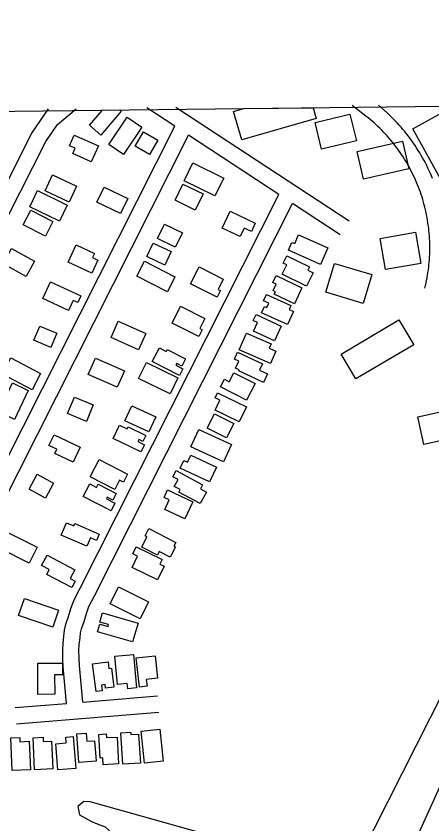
# Model space of a CAD drawing. Extents: x 3683402 to 3721514, y 487807 to 513565.
# Drawn here: x 3704084 to 3704851, y 510283 to 511772 of the extents above; entities that cross this region are included whole.
import ezdxf

# ---------------------------------------------------------------- set-up
doc = ezdxf.new("R2010")
doc.units = 0
for name, color, linetype in [('V-BLDG-OTLN', 7, 'Continuous'), ('V-GRID-FRAM', 7, 'Continuous'), ('V-LEVE-TOET', 7, 'Continuous'), ('V-ROAD-CNTR', 7, 'Continuous')]:
    doc.layers.add(name, color=color, linetype=linetype)

msp = doc.modelspace()

# ---------------------------------------------------------------- linework, layer by layer
at = {"layer": 'V-BLDG-OTLN'}
for p, q in [((3704219.4, 511570.9), (3704243.3, 511598.9)), ((3704243.3, 511598.9), (3704275.2, 511599.3)), ((3704275.2, 511599.3), (3704277.8, 511597)), ((3704485.2, 511596.6), (3704504, 511601.9)), ((3704504, 511601.9), (3704632.2, 511603.4)), ((3704632.2, 511603.4), (3704637.9, 511583.4)), ((3704277.8, 511597), (3704240.4, 511553)), ((3704500.3, 511544), (3704485.2, 511596.6)), ((3704637.9, 511583.4), (3704500.3, 511544)), ((3704240.4, 511553), (3704219.4, 511570.9))]:
    msp.add_line(p, q, dxfattribs=at)
for points in [[(3704255, 511535.3), (3704288.9, 511585.8), (3704316.2, 511567.4), (3704282.3, 511516.9)], [(3704647.9, 511526.8), (3704635.9, 511576.1), (3704700.1, 511591.7), (3704712.1, 511542.4)], [(3704816.2, 511564.3), (3704868.4, 511593.3), (3704929.4, 511483.7), (3704877.2, 511454.7)], [(3704191.4, 511553), (3704235.9, 511533.1), (3704222.7, 511503.6), (3704188.8, 511518.8), (3704193.1, 511528.6), (3704182.6, 511533.3)], [(3704318.9, 511558.9), (3704345.5, 511543.7), (3704330.4, 511517.1), (3704303.7, 511532.2)], [(3704725.4, 511471.4), (3704713.5, 511522.5), (3704796.9, 511541.7), (3704808.7, 511490.7)], [(3704410, 511501.5), (3704467.1, 511473.8), (3704451, 511440.7), (3704394, 511468.4)], [(3704151, 511479.4), (3704195.5, 511458.9), (3704182, 511429.5), (3704137.5, 511449.9)], [(3704123.6, 511450.5), (3704178.5, 511423.9), (3704164.1, 511394), (3704109.1, 511420.6)], [(3704233.2, 511429.2), (3704246.7, 511457.2), (3704290.2, 511436.3), (3704276.7, 511408.3)], [(3704391.9, 511462.7), (3704429, 511444.6), (3704414.5, 511414.7), (3704377.3, 511432.8)], [(3704111.3, 511414.7), (3704152.1, 511393.9), (3704138.1, 511366.4), (3704097.3, 511387.2)], [(3704478.9, 511412.4), (3704525.5, 511390.8), (3704518.2, 511375.1), (3704504.9, 511381.3), (3704497.8, 511365.9), (3704464.5, 511381.3)], [(3704357.8, 511388.9), (3704390.8, 511372.5), (3704377.7, 511346.2), (3704344.8, 511362.6)], [(3704586.6, 511340.7), (3704593, 511355.2), (3704598.3, 511352.8), (3704605.4, 511368.9), (3704659.3, 511345), (3704645.8, 511314.5)], [(3704766, 511305.1), (3704756.1, 511362.5), (3704821.2, 511373.9), (3704831.1, 511316.4)], [(3704194.8, 511350.7), (3704228.8, 511334.9), (3704225.2, 511327.2), (3704235.1, 511322.6), (3704223.8, 511298.4), (3704179.9, 511318.9)], [(3704337.2, 511353.9), (3704370.1, 511338.1), (3704358.2, 511313.3), (3704325.2, 511329.1)], [(3704075.8, 511344.1), (3704118.1, 511320.6), (3704102.3, 511292.2), (3704060, 511315.7)], [(3704583.6, 511330.2), (3704625.5, 511309.8), (3704622.6, 511303.8), (3704632.1, 511299.2), (3704620.1, 511274.5), (3704575.1, 511296.4), (3704583.4, 511313.6), (3704577.1, 511316.7)], [(3704320.8, 511320.4), (3704377.2, 511291.7), (3704363.3, 511264.2), (3704306.8, 511293)], [(3704671.4, 511316.4), (3704740.3, 511295.8), (3704724.4, 511242.8), (3704655.5, 511263.4)], [(3704405.9, 511278.7), (3704421.6, 511309.8), (3704466.2, 511287.2), (3704456.8, 511268.6), (3704461.3, 511266.3), (3704455, 511253.9)], [(3704564, 511294.1), (3704611.6, 511271.5), (3704597.6, 511242.1), (3704560.5, 511259.7), (3704562.7, 511264.3), (3704558.3, 511266.4), (3704563.9, 511278.3), (3704557.8, 511281.2)], [(3704147.6, 511282.6), (3704203.7, 511256.5), (3704197.9, 511244.1), (3704189.3, 511248.1), (3704180.6, 511229.4), (3704133.1, 511251.5)], [(3704546, 511259.1), (3704591, 511238.7), (3704587.8, 511231.6), (3704595.9, 511227.9), (3704584.9, 511203.6), (3704537, 511225.4), (3704542.3, 511237.1), (3704546.9, 511235), (3704550.6, 511243), (3704540.7, 511247.5)], [(3704371.9, 511206.4), (3704387.6, 511237.5), (3704432.2, 511215), (3704422.8, 511196.4), (3704427.3, 511194.1), (3704421, 511181.6)], [(3704526.8, 511222.5), (3704573.4, 511201), (3704560.8, 511173.6), (3704522.1, 511191.5), (3704529.4, 511207.4), (3704521.5, 511211.1)], [(3704710.7, 511103.4), (3704683.6, 511149.3), (3704790.6, 511212.4), (3704817.7, 511166.6)], [(3704127.7, 511200.9), (3704159.1, 511187.9), (3704148.2, 511161.7), (3704116.8, 511174.7)], [(3704259.2, 511180), (3704272.6, 511209.8), (3704323.4, 511187.1), (3704310.1, 511157.3)], [(3704509.3, 511188), (3704554.9, 511168.1), (3704551.3, 511159.9), (3704563.4, 511154.6), (3704553.3, 511131.7), (3704495.7, 511156.9)], [(3704335.4, 511135.8), (3704348.4, 511160.9), (3704361.1, 511154.3), (3704363, 511157.9), (3704396.7, 511140.5), (3704389.7, 511127), (3704380.6, 511131.7), (3704379.1, 511128.8), (3704392, 511122.2), (3704385.6, 511109.9)], [(3704492.9, 511152.9), (3704539, 511131.4), (3704533.5, 511119.7), (3704547.8, 511113), (3704540.3, 511097), (3704494.8, 511118.2), (3704495.8, 511120.3), (3704489, 511123.5), (3704495, 511136.3), (3704486.9, 511140.1)], [(3704058.7, 511112.2), (3704074.3, 511142.1), (3704129.2, 511113.4), (3704113.6, 511083.5)], [(3704230.5, 511141.6), (3704283.9, 511118.2), (3704270.8, 511088.1), (3704217.3, 511111.4)], [(3704310.1, 511104.2), (3704324.6, 511134), (3704382.7, 511105.7), (3704368.2, 511075.9)], [(3704461.2, 511088.6), (3704468.5, 511102.9), (3704477.5, 511098.4), (3704485.8, 511114.9), (3704524.9, 511095.2), (3704509.4, 511064.3)], [(3704077.3, 511096.3), (3704106.6, 511082.3), (3704081.1, 511028.9), (3704051.8, 511042.9)], [(3704455.6, 511077.6), (3704509, 511052.1), (3704495.8, 511024.5), (3704451.3, 511045.8), (3704460, 511064.2), (3704451.2, 511068.4)], [(3704179.1, 511039.6), (3704191.7, 511070), (3704226.3, 511055.7), (3704213.8, 511025.3)], [(3704836.6, 510982.9), (3704825.5, 511033.5), (3704953.2, 511061.6), (3704964.3, 511010.9)], [(3704284.9, 511026.4), (3704297.7, 511053.8), (3704341.6, 511033.4), (3704328.9, 511005.9)], [(3704436.9, 511012.6), (3704450.4, 511039.4), (3704485.8, 511021.6), (3704472.2, 510994.8)], [(3704263.2, 510993.6), (3704275, 511018.4), (3704289.1, 511011.7), (3704290.7, 511014.9), (3704323.4, 510999.4), (3704318.1, 510988.3), (3704310.5, 510991.9), (3704308.7, 510987.9), (3704320.7, 510982.2), (3704314.5, 510969.2)], [(3704406.5, 510978.2), (3704421.3, 511010.3), (3704481.5, 510982.5), (3704466.7, 510950.4)], [(3704155.7, 510966), (3704159.4, 510973.7), (3704144.6, 510980.7), (3704154, 511000.4), (3704202.2, 510977.6), (3704189.2, 510950.1)], [(3704386.7, 510939), (3704393.4, 510953.2), (3704400.1, 510950.1), (3704406.2, 510963.1), (3704453.9, 510940.8), (3704441.2, 510913.5)], [(3704237.1, 510955.1), (3704289.9, 510928), (3704282.4, 510913.2), (3704274.9, 510917.1), (3704266.1, 510899.9), (3704220.8, 510923.1)], [(3704108.1, 510900), (3704123, 510927.8), (3704153.3, 510911.5), (3704138.4, 510883.7)], [(3704379.7, 510934.4), (3704428.3, 510908.5), (3704424.1, 510900.8), (3704435.2, 510894.9), (3704424, 510873.9), (3704384.4, 510895), (3704386.7, 510899.4), (3704376, 510905.1), (3704382.8, 510917.9), (3704373.5, 510922.8)], [(3704208, 510886.9), (3704219.9, 510909.9), (3704232.4, 510903.4), (3704235.5, 510909.4), (3704268.8, 510892.2), (3704262.6, 510880.1), (3704252.2, 510885.5), (3704250.6, 510882.3), (3704266.4, 510874.2), (3704259.3, 510860.4)], [(3704363.7, 510898.8), (3704410.3, 510876.7), (3704395.5, 510845.3), (3704358.4, 510862.9), (3704366.8, 510880.7), (3704357.3, 510885.2)], [(3704167.1, 510815.4), (3704177.2, 510838.4), (3704190.5, 510832.6), (3704192.5, 510837.1), (3704237.3, 510817.6), (3704232.2, 510805.9), (3704221.2, 510810.7), (3704214.3, 510794.9)], [(3704329.2, 510827.6), (3704378.9, 510802.2), (3704375.4, 510795.5), (3704377.9, 510794.2), (3704368.1, 510775), (3704348.2, 510785.2), (3704344.9, 510778.8), (3704315.8, 510793.6), (3704325.5, 510812.5), (3704322.3, 510814.1)], [(3704068.6, 510820.5), (3704123, 510793.4), (3704108.2, 510763.8), (3704053.9, 510790.9)], [(3704305.9, 510793.8), (3704353.6, 510770.6), (3704349.4, 510762.1), (3704357.1, 510758.3), (3704344.9, 510733.2), (3704298.1, 510755.9), (3704308.3, 510776.8), (3704299.7, 510781)], [(3704141.1, 510778.5), (3704192.3, 510751.5), (3704183.9, 510735.5), (3704193, 510730.7), (3704186.8, 510718.9), (3704140.7, 510743.2), (3704145.3, 510752), (3704131.1, 510759.5)], [(3704257.7, 510689.1), (3704273.2, 510720.1), (3704328.6, 510692.5), (3704313.1, 510661.4)], [(3704099.4, 510699), (3704162.5, 510677.5), (3704151.7, 510645.9), (3704088.7, 510667.4)], [(3704234.4, 510637.2), (3704238.5, 510651.7), (3704253.7, 510647.4), (3704254.6, 510650.6), (3704238.6, 510655.1), (3704243.4, 510672.1), (3704309, 510653.5), (3704299.1, 510618.8)], [(3704266.5, 510592.2), (3704300.4, 510595.4), (3704306.1, 510534), (3704290, 510532.5), (3704289.1, 510542.2), (3704271.3, 510540.5)], [(3704305.7, 510589.4), (3704340.4, 510593.2), (3704344.9, 510551.8), (3704324.3, 510549.6), (3704325.7, 510537.2), (3704311.5, 510535.6)], [(3704124, 510579.4), (3704169.4, 510579.7), (3704169.5, 510557.9), (3704155, 510557.8), (3704155.2, 510522.3), (3704124.4, 510522)], [(3704225.2, 510578.6), (3704253.8, 510582.1), (3704255.4, 510569.6), (3704260.2, 510570.2), (3704264.5, 510535.6), (3704249.1, 510533.7), (3704248.3, 510540), (3704241.5, 510539.1), (3704242.8, 510528.8), (3704231.6, 510527.4)], [(3704277.1, 510451.2), (3704295.1, 510452.5), (3704295.5, 510447.8), (3704310.1, 510448.8), (3704313.9, 510395.5), (3704281.2, 510393.2)], [(3704349, 510458.1), (3704355.2, 510399), (3704320.9, 510395.4), (3704314.7, 510454.5)], [(3704074.1, 510441.8), (3704090.8, 510442.5), (3704091.2, 510434.8), (3704108.3, 510435.5), (3704110.4, 510383.2), (3704076.5, 510381.8)], [(3704115.5, 510442.2), (3704133.9, 510443), (3704134.2, 510435.1), (3704149.6, 510435.8), (3704151.8, 510384.6), (3704118, 510383.2)], [(3704189.3, 510444.2), (3704194, 510385.7), (3704161.3, 510383.1), (3704157.5, 510430.9), (3704176.3, 510432.4), (3704175.5, 510443.2)], [(3704195.9, 510449.4), (3704213.6, 510450.8), (3704214.8, 510435.5), (3704228.5, 510436.6), (3704231.5, 510399.2), (3704200.1, 510396.7)], [(3704270.5, 510443.4), (3704273.3, 510394), (3704244.6, 510392.4), (3704243.9, 510404.9), (3704239.2, 510404.6), (3704236.8, 510448.2), (3704250.4, 510449), (3704250.8, 510442.3)]]:
    msp.add_lwpolyline(points, close=True, dxfattribs=at)
at = {"layer": 'V-GRID-FRAM'}
msp.add_lwpolyline([(3687448, 511403.5), (3719130.8, 511772.1), (3719350.3, 493590.7), (3687651.7, 493221.8), (3687448, 511403.5)], dxfattribs=at)
at = {"layer": 'V-LEVE-TOET'}
for points in [[(3705457.2, 511613), (3705389.7, 511513.3), (3705082.8, 510941.7), (3704744.4, 510273.3), (3704720.8, 510230.5), (3704695.2, 510209.5), (3704671.8, 510205.4), (3704628.4, 510209.9), (3704565.2, 510227.7), (3704220.9, 510324), (3704209.2, 510324.8), (3704197.8, 510315.1), (3704201.1, 510300.1), (3704223, 510287.8), (3704233.5, 510283.2), (3704248.2, 510278), (3704255.4, 510272), (3704255.5, 510257.1), (3704241.4, 510245.3), (3704165, 510141.9), (3704015.8, 509838), (3704003.5, 509818.2), (3703994, 509800.9), (3703983.6, 509770.9)], [(3704396.8, 509421.8), (3704397.4, 509442.5), (3704392.8, 509465.5), (3704376.5, 509490.4), (3704339, 509530.3), (3704089.9, 509703.8), (3704072.9, 509724), (3704059.6, 509738.2), (3704055.4, 509758), (3704054.3, 509776), (3704060.4, 509802.4), (3704267.3, 510205.5), (3704279.3, 510217.9), (3704304.6, 510228.3), (3704336, 510231.1), (3704378.2, 510224), (3704633.8, 510142), (3704656, 510139.3), (3704689, 510142), (3704720.9, 510144.8), (3704752.1, 510157.6), (3704775.5, 510176.6), (3704796.3, 510198.8), (3704919, 510467.5)]]:
    msp.add_lwpolyline(points, dxfattribs=at)
at = {"layer": 'V-ROAD-CNTR'}
for points in [[(3703659.4, 510581.7), (3703695, 510666.8), (3703734.3, 510744.1), (3704139.1, 511541.1), (3704160.4, 511572.4), (3704195, 511601.6)], [(3704004.1, 511341.4), (3704113.2, 511556.4), (3704143.6, 511601.1)], [(3704377, 511569.2), (3704325.3, 511603.2)], [(3704698.5, 511394.2), (3704379, 511603.8)], [(3704838.4, 511271), (3704839.5, 511275.8), (3704840.6, 511280.5), (3704841.6, 511285.3), (3704842.5, 511290), (3704843.3, 511294.8), (3704844.1, 511299.6), (3704844.8, 511304.4), (3704845.4, 511309.2), (3704845.9, 511314), (3704846.3, 511318.8), (3704846.7, 511323.7), (3704847, 511328.5), (3704847.3, 511333.4), (3704847.4, 511338.2), (3704847.5, 511343.1), (3704847.5, 511347.9), (3704847.4, 511352.8), (3704847.3, 511357.6), (3704847, 511362.4), (3704846.7, 511367.3), (3704846.3, 511372.1), (3704845.9, 511376.9), (3704845.4, 511381.8), (3704844.7, 511386.6), (3704844.1, 511391.4), (3704843.3, 511396.2), (3704842.5, 511400.9), (3704841.6, 511405.7), (3704840.6, 511410.5), (3704839.5, 511415.2), (3704838.4, 511419.9), (3704837.2, 511424.6), (3704835.9, 511429.3), (3704834.5, 511433.9), (3704833.1, 511438.6), (3704831.6, 511443.2), (3704830, 511447.8), (3704828.4, 511452.3), (3704826.7, 511456.9), (3704824.9, 511461.4), (3704823, 511465.8), (3704821.1, 511470.3), (3704819.1, 511474.7), (3704817, 511479.1), (3704814.9, 511483.4), (3704812.7, 511487.8), (3704810.4, 511492), (3704808.1, 511496.3), (3704805.7, 511500.5), (3704803.2, 511504.7), (3704800.7, 511508.8), (3704798.1, 511512.9), (3704795.4, 511516.9), (3704792.7, 511521), (3704789.9, 511524.9), (3704787, 511528.8), (3704784.1, 511532.7), (3704781.1, 511536.5), (3704778.1, 511540.3), (3704775, 511544.1), (3704771.8, 511547.7), (3704768.6, 511551.4), (3704765.4, 511555), (3704762, 511558.5), (3704758.7, 511562), (3704755.2, 511565.4), (3704751.7, 511568.8), (3704748.2, 511572.1), (3704744.6, 511575.3), (3704741, 511578.5), (3704737.3, 511581.7), (3704733.5, 511584.8), (3704729.7, 511587.8), (3704704.1, 511607.6)], [(3704852.7, 511472.6), (3704850.6, 511477.6), (3704848.5, 511482.4), (3704846.3, 511487.3), (3704844.1, 511492.1), (3704841.7, 511496.9), (3704839.3, 511501.6), (3704836.8, 511506.3), (3704834.2, 511511), (3704831.6, 511515.6), (3704828.9, 511520.2), (3704826.1, 511524.7), (3704823.2, 511529.2), (3704820.3, 511533.6), (3704817.3, 511538), (3704814.3, 511542.4), (3704811.1, 511546.7), (3704807.9, 511550.9), (3704804.7, 511555.1), (3704801.3, 511559.3), (3704797.9, 511563.4), (3704794.5, 511567.4), (3704790.9, 511571.4), (3704787.4, 511575.3), (3704783.7, 511579.2), (3704780, 511583), (3704776.2, 511586.8), (3704772.4, 511590.5), (3704768.5, 511594.1), (3704753.1, 511608.1)], [(3703893.7, 510515.3), (3703902.7, 510575.3), (3703908.6, 510607.7), (3703916.4, 510633.6), (3703927, 510670.9), (3703934.9, 510691.7), (3703944.6, 510715.8), (3703957.3, 510739.8), (3704377, 511569.2)], [(3703923.3, 510510.3), (3703932.3, 510570.3), (3703937.8, 510600.6), (3703945.2, 510625.1), (3703955.5, 510661.4), (3703962.8, 510680.7), (3703971.9, 510703.1), (3703984, 510726), (3704402.3, 511552.7)], [(3704569, 511443.3), (3704402.3, 511552.7)], [(3704177.3, 510505.5), (3704171.1, 510572.8), (3704170.2, 510587.1), (3704170.1, 510603.3), (3704170.7, 510616.1), (3704172.1, 510629.4), (3704173.3, 510640.6), (3704176.1, 510651.6), (3704180.8, 510665.3), (3704185.2, 510680.3), (3704191, 510696), (3704202, 510717.5), (3704569, 511443.3)], [(3704207.2, 510507.9), (3704201, 510575.1), (3704200.2, 510588.1), (3704200.1, 510602.7), (3704200.7, 510613.7), (3704202, 510626.2), (3704203, 510635.3), (3704204.9, 510643.1), (3704209.4, 510656.2), (3704213.7, 510670.8), (3704218.5, 510683.9), (3704228.8, 510703.9), (3704594.3, 511426.7)], [(3704682, 511369.2), (3704594.3, 511426.7)], [(3704207.2, 510507.9), (3704345, 510519.1)], [(3704082.2, 510497.8), (3704177.3, 510505.5)], [(3704084.6, 510467.9), (3704347.4, 510489.2)]]:
    msp.add_lwpolyline(points, dxfattribs=at)

doc.saveas('drawing.dxf')
